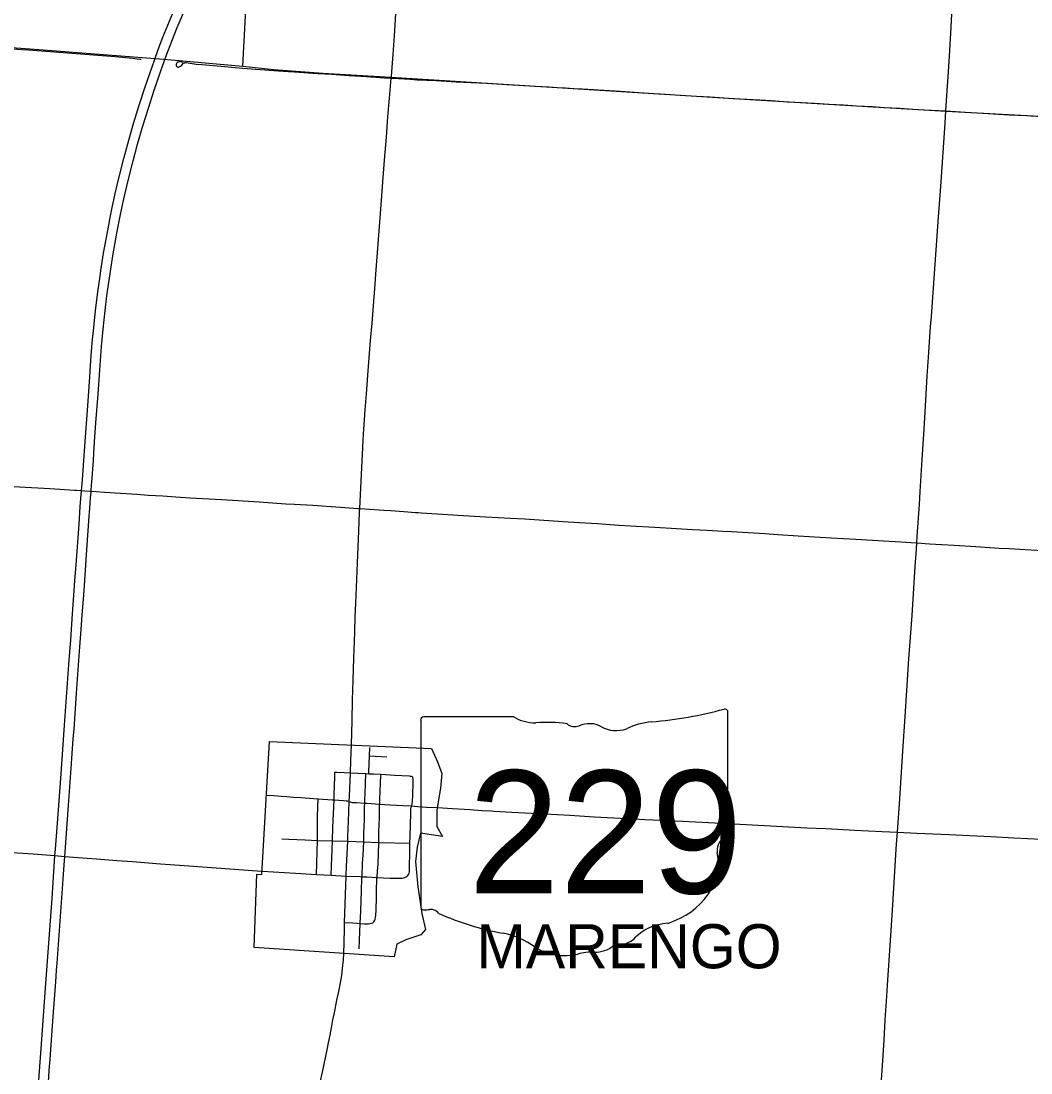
# Model space of a CAD drawing. Extents: x 9078 to 9739, y 4248 to 4966.
# Drawn here: x 9391 to 9448.2, y 4360.3 to 4419.9 of the extents above; entities that cross this region are included whole.
import ezdxf

# ---------------------------------------------------------------- set-up
doc = ezdxf.new("R2010")
doc.units = 0
for name, color, linetype in [('GM_X_City_Street', 7, 'Continuous'), ('GM_X_Corporation', 7, 'Continuous'), ('GM_X_Corporation_Text', 7, 'Continuous'), ('GM_X_County_Road', 7, 'Continuous'), ('GM_X_Interstate_Route', 7, 'Continuous'), ('GM_X_State_Route', 7, 'Continuous'), ('GM_X_State_Shield', 7, 'Continuous'), ('GM_X_Township', 7, 'Continuous'), ('GM_X_Township_Road', 7, 'Continuous')]:
    doc.layers.add(name, color=color, linetype=linetype)

msp = doc.modelspace()

# ---------------------------------------------------------------- linework, layer by layer
at = {"layer": 'GM_X_City_Street'}
for points in [[(9409.658, 4377.286), (9409.685, 4377.99), (9409.72, 4378.863)], [(9410.74, 4378.239), (9410.75, 4378.716)], [(9410.707, 4377.236), (9410.711, 4377.362), (9410.74, 4378.239)], [(9410.74, 4378.239), (9411.725, 4378.193)], [(9408.73, 4375.754), (9408.741, 4376.048), (9408.767, 4377.064), (9408.772, 4377.24), (9408.775, 4377.271), (9408.781, 4377.296)], [(9408.781, 4377.296), (9408.792, 4377.315), (9408.804, 4377.322), (9408.815, 4377.326), (9408.846, 4377.329), (9408.897, 4377.326), (9409.302, 4377.306), (9409.658, 4377.286)], [(9409.597, 4375.66), (9409.608, 4375.961), (9409.658, 4377.286)], [(9409.658, 4377.286), (9410.533, 4377.244)], [(9410.471, 4375.565), (9410.478, 4375.777), (9410.491, 4376.116), (9410.533, 4377.244)], [(9410.533, 4377.244), (9410.707, 4377.236)], [(9410.707, 4377.236), (9410.962, 4377.223), (9411.377, 4377.201)], [(9411.316, 4375.513), (9411.325, 4375.788), (9411.376, 4377.161), (9411.377, 4377.201)], [(9411.377, 4377.201), (9412.183, 4377.156), (9412.995, 4377.109), (9413.048, 4377.105), (9413.096, 4377.098), (9413.127, 4377.088), (9413.152, 4377.075), (9413.171, 4377.058)], [(9413.131, 4375.407), (9413.163, 4375.564), (9413.174, 4375.644), (9413.197, 4376.051), (9413.213, 4376.705), (9413.215, 4376.813), (9413.204, 4376.933), (9413.195, 4377.007), (9413.185, 4377.036), (9413.171, 4377.058)], [(9404.917, 4376.025), (9405.32, 4375.998), (9405.733, 4375.966), (9406.061, 4375.939), (9406.442, 4375.913), (9406.851, 4375.881), (9407.829, 4375.817)], [(9407.787, 4373.45), (9407.802, 4374.844), (9407.829, 4375.817)], [(9407.829, 4375.817), (9408.639, 4375.76), (9408.73, 4375.754)], [(9408.644, 4373.428), (9408.669, 4374.185), (9408.73, 4375.754)], [(9408.73, 4375.754), (9409.272, 4375.715), (9409.42, 4375.705), (9409.497, 4375.699), (9409.571, 4375.678), (9409.597, 4375.66)], [(9410.421, 4373.371), (9410.425, 4373.858), (9410.447, 4374.634), (9410.464, 4375.369), (9410.471, 4375.565)], [(9411.261, 4373.341), (9411.274, 4373.963), (9411.295, 4374.34), (9411.304, 4374.755), (9411.31, 4375.079), (9411.315, 4375.486), (9411.316, 4375.513)], [(9413.031, 4373.297), (9413.036, 4373.691), (9413.077, 4375.001), (9413.088, 4375.248), (9413.103, 4375.33), (9413.131, 4375.407)], [(9405.766, 4373.548), (9406.178, 4373.53), (9407.087, 4373.482), (9407.787, 4373.45)], [(9407.741, 4371.529), (9407.787, 4373.45)], [(9407.787, 4373.45), (9408.644, 4373.428)], [(9408.561, 4371.48), (9408.583, 4372.021), (9408.617, 4372.936), (9408.644, 4373.428)], [(9408.644, 4373.428), (9409.509, 4373.405)], [(9409.509, 4373.405), (9410.421, 4373.371)], [(9410.316, 4371.401), (9410.327, 4371.674), (9410.339, 4371.941), (9410.346, 4372.148), (9410.377, 4372.639), (9410.421, 4373.371)], [(9410.421, 4373.371), (9411.261, 4373.341)], [(9411.166, 4371.363), (9411.183, 4371.488), (9411.197, 4371.616), (9411.201, 4371.725), (9411.222, 4372.09), (9411.244, 4372.723), (9411.259, 4373.292), (9411.261, 4373.341)], [(9411.261, 4373.341), (9413.031, 4373.297)], [(9412.857, 4371.411), (9412.909, 4371.47), (9412.95, 4371.535), (9412.978, 4371.607), (9412.996, 4371.684), (9413.012, 4371.841), (9413.023, 4372.887), (9413.031, 4373.297)], [(9409.331, 4368.812), (9409.421, 4371.44)], [(9409.421, 4371.44), (9410.195, 4371.406), (9410.316, 4371.401)], [(9410.217, 4368.756), (9410.242, 4369.451), (9410.267, 4370.043), (9410.292, 4370.622), (9410.311, 4371.297), (9410.316, 4371.401)], [(9410.316, 4371.401), (9410.604, 4371.388), (9411.166, 4371.363)], [(9410.928, 4368.796), (9410.989, 4368.849), (9411.028, 4368.907), (9411.062, 4368.999), (9411.082, 4369.079), (9411.101, 4369.244), (9411.112, 4369.492), (9411.133, 4370.268), (9411.145, 4370.819), (9411.148, 4371.055), (9411.163, 4371.315), (9411.166, 4371.363)], [(9411.166, 4371.363), (9411.176, 4371.362), (9411.885, 4371.327), (9412.267, 4371.313), (9412.425, 4371.31), (9412.585, 4371.319), (9412.665, 4371.331), (9412.746, 4371.356), (9412.857, 4371.411)], [(9409.277, 4367.057), (9409.297, 4367.677), (9409.315, 4368.449), (9409.331, 4368.812)], [(9409.331, 4368.812), (9409.366, 4368.81), (9409.797, 4368.78), (9410.037, 4368.767), (9410.217, 4368.756)], [(9410.156, 4367.312), (9410.169, 4367.807), (9410.217, 4368.756)], [(9410.217, 4368.756), (9410.462, 4368.74), (9410.683, 4368.737), (9410.763, 4368.742), (9410.849, 4368.764), (9410.928, 4368.796)]]:
    msp.add_lwpolyline(points, dxfattribs=at)
at = {"layer": 'GM_X_Corporation'}
msp.add_lwpolyline([(9405.07, 4379.058), (9414.246, 4378.655), (9414.586, 4377.9), (9414.838, 4377.256), (9414.768, 4376.425), (9414.552, 4375.196), (9414.559, 4374.245), (9414.872, 4373.68), (9413.633, 4373.866), (9413.443, 4373.067), (9413.352, 4372.257), (9413.474, 4370.833), (9413.695, 4369.308), (9413.903, 4368.405), (9413.639, 4368.107), (9412.794, 4367.817), (9412.291, 4367.573), (9412.141, 4366.854), (9404.21, 4367.391), (9404.355, 4371.552), (9404.646, 4371.533)], close=True, dxfattribs=at)
at = {"layer": 'GM_X_County_Road'}
for points in [[(9411.971, 4416.635), (9411.978, 4416.733), (9411.997, 4416.986), (9412.071, 4417.968), (9412.146, 4419.032), (9412.251, 4420.588), (9412.332, 4421.898), (9412.398, 4422.962), (9412.443, 4423.864), (9412.469, 4424.52), (9412.508, 4425.257), (9412.524, 4425.584), (9412.565, 4426.485), (9412.585, 4426.895), (9412.615, 4427.551), (9412.642, 4428.206), (9412.676, 4429.025), (9412.692, 4429.434), (9412.711, 4429.926), (9412.744, 4430.538)], [(9443.387, 4414.774), (9443.427, 4415.343), (9443.462, 4415.916), (9443.514, 4416.734), (9443.588, 4417.88), (9443.632, 4418.534), (9443.668, 4419.188), (9443.725, 4420.252), (9443.749, 4420.661), (9443.828, 4421.888), (9443.904, 4423.033), (9443.966, 4424.016), (9444.05, 4425.161), (9444.102, 4425.979), (9444.178, 4427.042), (9444.242, 4428.024), (9444.26, 4428.272)], [(9410.19, 4392.255), (9410.297, 4394.58), (9410.336, 4395.316), (9410.375, 4396.135), (9410.394, 4396.461), (9410.458, 4397.278), (9410.498, 4397.851), (9410.566, 4398.75), (9410.666, 4400.058), (9410.737, 4401.038), (9410.795, 4401.773), (9410.885, 4402.752), (9410.967, 4403.733), (9411.057, 4404.959), (9411.094, 4405.532), (9411.209, 4407.003), (9411.377, 4409.209), (9411.512, 4411.008), (9411.595, 4411.988), (9411.696, 4413.296), (9411.784, 4414.44), (9411.874, 4415.502), (9411.971, 4416.635)], [(9441.741, 4390.31), (9441.764, 4390.691), (9441.882, 4392.491), (9441.923, 4393.228), (9442.037, 4395.028), (9442.145, 4396.746), (9442.231, 4398.055), (9442.33, 4399.773), (9442.396, 4400.837), (9442.52, 4402.554), (9442.561, 4403.127), (9442.756, 4405.826), (9442.888, 4407.707), (9442.967, 4408.77), (9443.096, 4410.487), (9443.352, 4414.086), (9443.387, 4414.774)], [(9409.72, 4378.863), (9409.76, 4380.247), (9409.785, 4381.394), (9409.82, 4382.541), (9409.856, 4383.771), (9409.904, 4385.245), (9409.933, 4386.145), (9409.963, 4386.882), (9409.996, 4387.783), (9410.061, 4389.175), (9410.141, 4390.977), (9410.179, 4392.042), (9410.19, 4392.255)], [(9440.639, 4373.918), (9440.768, 4375.804), (9440.948, 4378.504), (9441.079, 4380.468), (9441.174, 4381.94), (9441.292, 4383.74), (9441.47, 4386.192), (9441.653, 4388.973), (9441.719, 4389.954), (9441.741, 4390.31)], [(9439.588, 4357.739), (9439.621, 4358.308), (9439.767, 4360.433), (9439.88, 4362.143), (9439.948, 4363.288), (9440.019, 4364.351), (9440.083, 4365.25), (9440.208, 4367.213), (9440.353, 4369.504), (9440.594, 4373.268), (9440.639, 4373.918)], [(9407.953, 4359.759), (9408.074, 4360.333), (9408.34, 4361.597), (9408.417, 4361.993), (9408.503, 4362.433), (9408.587, 4362.842), (9408.672, 4363.302), (9408.75, 4363.684), (9408.898, 4364.406), (9409.002, 4364.894), (9409.097, 4365.395), (9409.164, 4365.8), (9409.215, 4366.208), (9409.258, 4366.698), (9409.277, 4367.057)]]:
    msp.add_lwpolyline(points, dxfattribs=at)
at = {"layer": 'GM_X_Interstate_Route'}
for points in [[(9391.862, 4357.821), (9392.142, 4361.666), (9392.41, 4365.347), (9392.76, 4370.174), (9392.926, 4372.593), (9392.951, 4372.957), (9393.065, 4374.429), (9393.249, 4376.965), (9393.371, 4378.601), (9393.474, 4379.992), (9393.713, 4383.429), (9393.822, 4384.819), (9393.925, 4386.292), (9394.016, 4387.601), (9394.059, 4388.174), (9394.127, 4389.074), (9394.291, 4391.365), (9394.36, 4392.346), (9394.431, 4393.271), (9394.46, 4393.655), (9394.496, 4394.146), (9394.616, 4395.782), (9394.782, 4398.073), (9394.897, 4399.71), (9394.985, 4400.936), (9395.06, 4401.835), (9395.119, 4402.489), (9395.159, 4402.897), (9395.24, 4403.63), (9395.311, 4404.2), (9395.353, 4404.525), (9395.42, 4405.012), (9395.48, 4405.417), (9395.529, 4405.742), (9395.604, 4406.228), (9395.683, 4406.713), (9395.753, 4407.117), (9395.825, 4407.521), (9395.914, 4408.004), (9395.989, 4408.408), (9396.035, 4408.649), (9396.148, 4409.212), (9396.339, 4410.093), (9396.566, 4411.05), (9396.827, 4412.084), (9397.105, 4413.113), (9397.379, 4414.058), (9397.716, 4415.156), (9398.018, 4416.092), (9398.442, 4417.334), (9398.538, 4417.603), (9398.773, 4418.26), (9399.04, 4418.948), (9399.408, 4419.86), (9399.885, 4420.994)], [(9395.124, 4395.384), (9395.164, 4396.042), (9395.238, 4397.106), (9395.371, 4398.741), (9395.492, 4400.376), (9395.568, 4401.44), (9395.658, 4402.421), (9395.771, 4403.481), (9395.871, 4404.296), (9395.958, 4404.946), (9396.065, 4405.677), (9396.209, 4406.568), (9396.437, 4407.861), (9396.638, 4408.908), (9396.828, 4409.791), (9397.072, 4410.829), (9397.352, 4411.943), (9397.609, 4412.894), (9397.927, 4413.997), (9398.216, 4414.939), (9398.547, 4415.953), (9398.918, 4417.04), (9399.115, 4417.584), (9399.226, 4417.888), (9399.547, 4418.732), (9399.853, 4419.493), (9400.2, 4420.326)], [(9394.869, 4391.829), (9394.902, 4392.282), (9394.944, 4392.854), (9394.967, 4393.181), (9394.972, 4393.238), (9394.974, 4393.263), (9394.998, 4393.588), (9395.01, 4393.751), (9395.1, 4394.978), (9395.124, 4395.384)], [(9394.152, 4381.797), (9394.316, 4384.183), (9394.406, 4385.411), (9394.467, 4386.228), (9394.536, 4387.128), (9394.571, 4387.619), (9394.73, 4389.91), (9394.869, 4391.829)], [(9393.965, 4379.216), (9394.007, 4379.766), (9394.091, 4380.911), (9394.152, 4381.797)], [(9392.992, 4365.761), (9393.019, 4366.104), (9393.05, 4366.513), (9393.214, 4368.886), (9393.386, 4371.258), (9393.444, 4372.076), (9393.479, 4372.551), (9393.689, 4375.43), (9393.839, 4377.557), (9393.965, 4379.216)], [(9392.632, 4360.811), (9392.828, 4363.487), (9392.967, 4365.45), (9392.992, 4365.761)], [(9391.963, 4351.543), (9392.037, 4352.607), (9392.094, 4353.426), (9392.199, 4354.816), (9392.316, 4356.452), (9392.515, 4359.151), (9392.624, 4360.706), (9392.632, 4360.811)]]:
    msp.add_lwpolyline(points, dxfattribs=at)
at = {"layer": 'GM_X_State_Route'}
for points in [[(9409.445, 4371.971), (9409.509, 4373.405), (9409.519, 4373.703), (9409.548, 4374.532), (9409.597, 4375.66)], [(9409.597, 4375.66), (9409.703, 4375.623), (9409.752, 4375.612), (9409.812, 4375.604), (9409.994, 4375.596), (9410.471, 4375.565), (9410.59, 4375.557), (9411.316, 4375.513), (9411.898, 4375.48), (9412.653, 4375.44), (9413.131, 4375.407), (9413.303, 4375.398), (9413.471, 4375.386)], [(9413.471, 4375.386), (9413.974, 4375.349), (9414.592, 4375.312)], [(9414.592, 4375.312), (9415.448, 4375.256), (9416.094, 4375.218)], [(9416.094, 4375.218), (9416.427, 4375.199), (9417.099, 4375.157), (9417.649, 4375.129)], [(9417.649, 4375.129), (9417.796, 4375.121), (9418.804, 4375.063), (9419.542, 4375.024), (9420.688, 4374.963), (9422.081, 4374.886), (9423.473, 4374.8), (9425.684, 4374.682), (9426.339, 4374.649), (9427.24, 4374.606), (9428.469, 4374.539), (9429.944, 4374.465), (9431.009, 4374.413), (9432.074, 4374.354), (9433.794, 4374.263), (9435.515, 4374.177), (9436.58, 4374.123), (9438.219, 4374.035), (9439.776, 4373.958), (9440.639, 4373.918), (9441.743, 4373.866), (9443.545, 4373.783), (9445.922, 4373.683), (9447.232, 4373.61), (9448.788, 4373.519)], [(9387.234, 4373.029), (9387.775, 4372.976), (9388.673, 4372.913), (9390.222, 4372.795), (9391.69, 4372.688), (9392.914, 4372.594), (9392.926, 4372.593), (9393.479, 4372.551), (9394.219, 4372.495), (9395.28, 4372.412), (9396.422, 4372.324), (9397.32, 4372.257), (9398.217, 4372.185), (9398.909, 4372.131)], [(9398.909, 4372.131), (9399.441, 4372.089), (9400.502, 4372.01), (9402.828, 4371.843)], [(9402.828, 4371.843), (9404.38, 4371.732), (9404.676, 4371.708)], [(9404.676, 4371.708), (9406.55, 4371.599), (9407.741, 4371.529), (9408.561, 4371.48), (9408.832, 4371.464), (9409.421, 4371.44), (9409.422, 4371.453), (9409.445, 4371.971)]]:
    msp.add_lwpolyline(points, dxfattribs=at)
at = {"layer": 'GM_X_State_Shield'}
for p, q in [((9431.04, 4375.193), (9431.04, 4380.72)), ((9413.638, 4380.276), (9413.638, 4369.71)), ((9418.905, 4380.458), (9413.809, 4380.458)), ((9431.038, 4375.194), (9431.04, 4375.193))]:
    msp.add_line(p, q, dxfattribs=at)
for centre, major_axis, start_param, end_param in [((9424.841, 4394.864), (18.455, 0), 4.814394, 5.042369), ((9430.847, 4380.743), (0.194, 0), 6.141152, 7.989035), ((9413.837, 4380.299), (0.202, 0), 1.712693, 3.28349), ((9420.119, 4381.685), (1.955, 0), 4.042523, 4.731795), ((9420.767, 4374.526), (7.02, 0), 1.404758, 1.657858), ((9422.361, 4380.354), (0.564, 0), 3.836095, 5.185415), ((9423.189, 4379.132), (1.173, 0), 0.950623, 2.079405), ((9424.703, 4380.807), (1.411, 0), 4.081561, 5.145723), ((9427.195, 4377.231), (3.713, 0), 1.699011, 2.107814), ((9430.833, 4375.171), (0.207, 0), 5.05454, 6.418171), ((9430.995, 4374.787), (0.3, 0), 1.883978, 3.671073), ((9429.088, 4374.088), (1.8, 0), 5.934695, 6.695948), ((9431.734, 4372.88), (1.309, 0), 2.387724, 3.262537), ((9425.875, 4372.176), (4.616, 0), 5.101752, 6.440018), ((9413.839, 4369.687), (0.203, 0), 3.00124, 4.508301), ((9413.87, 4370.768), (1.552, 0), 4.665946, 4.897461), ((9414.187, 4369.1), (0.56, 0), 0.519207, 1.627899), ((9421.253, 4378.594), (13.327, 0), 4.195997, 4.488961), ((9427.821, 4366.744), (2.528, 0), 1.647645, 2.488434), ((9417.28, 4364.963), (4.17, 0), 0.823519, 1.323587), ((9424.618, 4368.686), (1.491, 0), 4.937069, 5.64225), ((9421.79, 4369.048), (2.646, 0), 4.026481, 4.996735), ((9423.512, 4368.257), (1.41, 0), 4.691044, 5.507374), ((9424.787, 4367.233), (0.397, 0), 1.147584, 2.315152), ((9423.319, 4365.395), (2.174, 0), 1.495662, 1.94098)]:
    msp.add_ellipse(centre, major_axis=major_axis, ratio=0.8, start_param=start_param, end_param=end_param, dxfattribs=at)
at = {"layer": 'GM_X_Township'}
for points in [[(9403.572, 4417.317), (9404.179, 4428.722), (9404.315, 4431.281), (9406.691, 4458.18), (9408.516, 4485.114), (9409.016, 4501.409), (9409.03, 4501.874), (9409.589, 4519.144), (9409.927, 4527.297), (9410.369, 4541.158), (9410.412, 4544.235), (9411.301, 4562.535), (9438.791, 4566.274), (9441.547, 4566.662)], [(9368.355, 4287.789), (9369.028, 4295.216), (9370.147, 4311.945), (9372.928, 4354.004), (9374.219, 4373.879), (9375.733, 4400.088), (9376.433, 4412.658), (9376.339, 4412.963), (9376.693, 4419.118), (9389.98, 4418.407), (9392.264, 4418.244), (9398.855, 4417.722), (9399.736, 4417.652), (9403.572, 4417.317), (9405.319, 4417.12), (9408.097, 4416.913), (9411.946, 4416.686), (9432.595, 4415.4), (9443.397, 4414.764), (9470.181, 4413.322)]]:
    msp.add_lwpolyline(points, dxfattribs=at)
at = {"layer": 'GM_X_Township_Road'}
for points in [[(9390.011, 4418.323), (9390.532, 4418.292), (9391.021, 4418.263), (9391.429, 4418.233), (9392.901, 4418.128), (9393.636, 4418.073), (9394.372, 4418.018), (9395.108, 4417.962), (9396.333, 4417.857), (9397.311, 4417.758), (9397.718, 4417.708), (9397.799, 4417.704)], [(9400.171, 4417.519), (9400.138, 4417.536), (9400.097, 4417.552), (9400.057, 4417.56), (9400.016, 4417.565), (9399.973, 4417.564), (9399.934, 4417.558), (9399.893, 4417.544), (9399.874, 4417.536), (9399.854, 4417.523), (9399.827, 4417.499), (9399.804, 4417.465), (9399.789, 4417.429), (9399.782, 4417.387), (9399.785, 4417.369), (9399.787, 4417.35), (9399.794, 4417.33), (9399.81, 4417.302), (9399.825, 4417.289), (9399.85, 4417.275), (9399.874, 4417.267), (9399.907, 4417.262), (9399.934, 4417.262), (9399.963, 4417.27), (9399.993, 4417.284), (9400.028, 4417.304), (9400.092, 4417.356), (9400.203, 4417.478), (9400.226, 4417.492), (9400.25, 4417.503), (9400.275, 4417.509), (9400.3, 4417.51), (9400.357, 4417.51), (9400.927, 4417.431), (9401.253, 4417.4), (9402.316, 4417.304), (9403.133, 4417.239), (9403.574, 4417.204)], [(9403.574, 4417.204), (9404.278, 4417.147), (9405.592, 4417.05), (9406.158, 4417.004), (9406.486, 4416.986), (9407.796, 4416.902), (9408.614, 4416.849), (9409.597, 4416.788), (9410.579, 4416.724), (9411.561, 4416.658), (9411.971, 4416.635)], [(9411.971, 4416.635), (9412.052, 4416.63), (9413.035, 4416.571), (9413.444, 4416.546), (9414.507, 4416.491), (9415.653, 4416.432), (9416.472, 4416.391), (9417.373, 4416.341), (9417.946, 4416.31), (9418.519, 4416.272), (9419.174, 4416.237), (9420.094, 4416.186), (9420.893, 4416.141), (9421.384, 4416.106), (9421.842, 4416.086), (9422.308, 4416.053), (9422.775, 4416.028), (9423.43, 4415.993), (9424.003, 4415.958), (9424.657, 4415.913), (9425.229, 4415.875), (9425.72, 4415.84), (9426.538, 4415.78), (9427.193, 4415.741), (9428.339, 4415.666), (9429.265, 4415.61), (9430.036, 4415.566), (9431.329, 4415.488), (9432.101, 4415.441), (9432.837, 4415.405), (9433.491, 4415.36), (9434.391, 4415.296), (9435.21, 4415.245), (9435.948, 4415.213), (9436.766, 4415.166), (9437.585, 4415.118), (9438.322, 4415.069), (9439.223, 4415.018), (9439.878, 4414.979), (9440.778, 4414.924), (9441.514, 4414.884), (9442.169, 4414.845), (9443.387, 4414.774)], [(9443.387, 4414.774), (9444.502, 4414.713), (9445.485, 4414.647), (9446.059, 4414.613), (9446.961, 4414.563), (9447.944, 4414.511), (9448.19, 4414.497), (9449.498, 4414.431)], [(9388.542, 4393.647), (9388.581, 4393.644), (9389.194, 4393.602), (9390.025, 4393.542), (9390.925, 4393.488), (9392.644, 4393.386), (9394.035, 4393.296), (9394.152, 4393.289)], [(9394.152, 4393.289), (9394.431, 4393.271), (9394.608, 4393.26), (9394.972, 4393.238), (9395.263, 4393.22), (9395.732, 4393.186)], [(9395.732, 4393.186), (9396.326, 4393.142), (9397.553, 4393.062), (9398.208, 4393.021), (9399.027, 4392.97), (9399.764, 4392.921), (9400.582, 4392.87), (9402.384, 4392.769), (9403.284, 4392.715), (9404.49, 4392.634), (9406, 4392.53), (9406.493, 4392.495), (9407.536, 4392.436), (9409.091, 4392.336), (9409.826, 4392.279), (9410.07, 4392.261), (9410.151, 4392.257), (9410.19, 4392.255)], [(9410.19, 4392.255), (9410.479, 4392.243), (9411.543, 4392.166), (9411.951, 4392.138), (9412.687, 4392.083), (9413.341, 4392.038), (9413.5, 4392.023), (9413.664, 4392.013)], [(9413.664, 4392.013), (9416.672, 4391.829), (9417.327, 4391.794), (9418.72, 4391.715), (9419.539, 4391.675), (9420.621, 4391.603), (9421.995, 4391.508), (9422.636, 4391.47), (9423.646, 4391.406), (9424.368, 4391.352), (9424.859, 4391.319), (9425.514, 4391.276), (9426.906, 4391.194), (9428.135, 4391.127), (9429.036, 4391.075), (9429.854, 4391.02), (9430.754, 4390.972), (9431.245, 4390.945), (9433.134, 4390.832), (9433.865, 4390.779), (9435.012, 4390.712), (9436.895, 4390.599), (9438.287, 4390.515), (9439.844, 4390.429), (9440.826, 4390.37), (9441.399, 4390.333), (9441.741, 4390.31)], [(9441.741, 4390.31), (9442.464, 4390.263), (9443.855, 4390.175), (9445.084, 4390.099), (9446.394, 4390.019), (9446.967, 4389.984), (9447.868, 4389.942), (9449.862, 4389.824)]]:
    msp.add_lwpolyline(points, dxfattribs=at)

# ---------------------------------------------------------------- texts
at = {"layer": 'GM_X_Corporation_Text'}
msp.add_text('MARENGO', height=2.5, rotation=0.00001, dxfattribs=at).set_placement((9416.808, 4366.212))
at = {"layer": 'GM_X_State_Shield'}
msp.add_text('229', height=6.961, dxfattribs=at).set_placement((9416.337, 4370.455))

doc.saveas('drawing.dxf')
